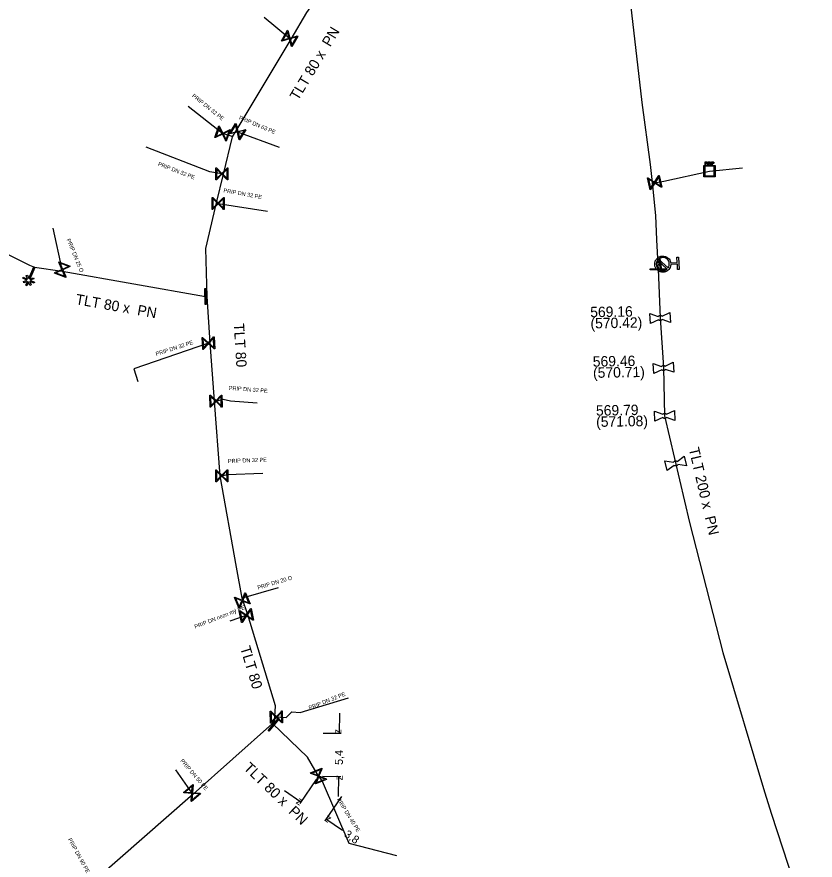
# Model space of a CAD drawing. Extents: x -643544 to -637295, y -1119190 to -1111715.
# Drawn here: x -641873.2 to -641773.5, y -1114667.7 to -1114562.3 of the extents above; entities that cross this region are included whole.
import ezdxf

# ---------------------------------------------------------------- set-up
doc = ezdxf.new("R2010")
doc.units = 0
for name, color, linetype in [('Default', 7, 'Continuous'), ('VP Hydrant', 7, 'Continuous'), ('VP Kótování', 7, 'Continuous'), ('VP Lomový bod', 7, 'Continuous'), ('VP Lomový bod - popis', 7, 'Continuous'), ('VP Popis přípojky', 7, 'Continuous'), ('VP Přípojka', 7, 'Continuous'), ('VP Změna materiálu', 7, 'Continuous'), ('VP Řad', 7, 'Continuous'), ('VP Řad - popis', 7, 'Continuous'), ('VP Šachta', 7, 'Continuous'), ('VP Šoupě', 7, 'Continuous')]:
    doc.layers.add(name, color=color, linetype=linetype)

msp = doc.modelspace()

# ---------------------------------------------------------------- linework, layer by layer
at = {"layer": 'Default'}
for points in [[(-641787.05, -1114580.4), (-641787.01, -1114580.4), (-641786.99, -1114580.41), (-641786.97, -1114580.41), (-641786.95, -1114580.43), (-641786.93, -1114580.44), (-641786.92, -1114580.46), (-641786.91, -1114580.48), (-641786.91, -1114580.51), (-641786.91, -1114580.56), (-641786.94, -1114580.59), (-641786.97, -1114580.62), (-641787.04, -1114580.62)], [(-641787.04, -1114580.58), (-641787, -1114580.58), (-641786.98, -1114580.56), (-641786.96, -1114580.54), (-641786.96, -1114580.51), (-641786.96, -1114580.49), (-641786.97, -1114580.47), (-641786.98, -1114580.46), (-641787, -1114580.45), (-641787.01, -1114580.45), (-641787.04, -1114580.45)], [(-641786.71, -1114580.56), (-641786.68, -1114580.56), (-641786.66, -1114580.56), (-641786.64, -1114580.55), (-641786.63, -1114580.54), (-641786.63, -1114580.52), (-641786.63, -1114580.5), (-641786.63, -1114580.48), (-641786.64, -1114580.46), (-641786.66, -1114580.45), (-641786.7, -1114580.45)], [(-641786.7, -1114580.4), (-641786.66, -1114580.4), (-641786.63, -1114580.41), (-641786.61, -1114580.42), (-641786.59, -1114580.45), (-641786.58, -1114580.47), (-641786.58, -1114580.5), (-641786.58, -1114580.54), (-641786.6, -1114580.57), (-641786.63, -1114580.59), (-641786.68, -1114580.6), (-641786.66, -1114580.61), (-641786.65, -1114580.62), (-641786.63, -1114580.64), (-641786.61, -1114580.67)], [(-641786.25, -1114580.41), (-641786.21, -1114580.41), (-641786.19, -1114580.41), (-641786.17, -1114580.41), (-641786.15, -1114580.43), (-641786.13, -1114580.44), (-641786.12, -1114580.46), (-641786.11, -1114580.48), (-641786.11, -1114580.51), (-641786.11, -1114580.56), (-641786.14, -1114580.59), (-641786.17, -1114580.62), (-641786.24, -1114580.62)], [(-641786.24, -1114580.58), (-641786.19, -1114580.58), (-641786.18, -1114580.56), (-641786.16, -1114580.54), (-641786.16, -1114580.51), (-641786.16, -1114580.49), (-641786.17, -1114580.47), (-641786.18, -1114580.46), (-641786.2, -1114580.45), (-641786.21, -1114580.45), (-641786.24, -1114580.45)], [(-641786.65, -1114580.69), (-641786.67, -1114580.66), (-641786.69, -1114580.64), (-641786.7, -1114580.62), (-641786.71, -1114580.62), (-641786.72, -1114580.61), (-641786.73, -1114580.61), (-641786.74, -1114580.6), (-641786.76, -1114580.6)], [(-641791.49, -1114593.22), (-641791.5, -1114593.58), (-641791.75, -1114593.85), (-641792.03, -1114594.15), (-641792.44, -1114594.18), (-641792.86, -1114594.2), (-641793.16, -1114593.92), (-641793.47, -1114593.64), (-641793.49, -1114593.23), (-641793.51, -1114592.82), (-641793.24, -1114592.51), (-641792.96, -1114592.2), (-641792.55, -1114592.18), (-641792.13, -1114592.16), (-641791.82, -1114592.43), (-641791.55, -1114592.68), (-641791.5, -1114593.03)], [(-641793.16, -1114592.7), (-641793.32, -1114592.93), (-641793.3, -1114593.22), (-641793.28, -1114593.55), (-641793.04, -1114593.78), (-641792.79, -1114594), (-641792.45, -1114593.99), (-641792.16, -1114593.97), (-641791.95, -1114593.79)], [(-641791.83, -1114593.65), (-641791.66, -1114593.43), (-641791.68, -1114593.13), (-641791.7, -1114592.8), (-641791.95, -1114592.57), (-641792.2, -1114592.35), (-641792.53, -1114592.36), (-641792.83, -1114592.38), (-641793.03, -1114592.57)], [(-641793.06, -1114599.72), (-641793.02, -1114599.67), (-641792.98, -1114599.65), (-641792.91, -1114599.6), (-641792.82, -1114599.6), (-641792.74, -1114599.59), (-641792.66, -1114599.63), (-641792.62, -1114599.66), (-641792.58, -1114599.7)], [(-641792.56, -1114600.1), (-641792.6, -1114600.15), (-641792.64, -1114600.17), (-641792.71, -1114600.22), (-641792.8, -1114600.22), (-641792.88, -1114600.23), (-641792.95, -1114600.19), (-641793, -1114600.16), (-641793.04, -1114600.12)], [(-641792.66, -1114605.97), (-641792.63, -1114605.93), (-641792.58, -1114605.9), (-641792.51, -1114605.85), (-641792.43, -1114605.84), (-641792.35, -1114605.84), (-641792.27, -1114605.88), (-641792.22, -1114605.9), (-641792.18, -1114605.94)], [(-641792.16, -1114606.35), (-641792.19, -1114606.39), (-641792.23, -1114606.42), (-641792.31, -1114606.46), (-641792.39, -1114606.47), (-641792.47, -1114606.47), (-641792.54, -1114606.44), (-641792.59, -1114606.41), (-641792.63, -1114606.38)], [(-641792.5, -1114611.95), (-641792.47, -1114611.91), (-641792.42, -1114611.88), (-641792.35, -1114611.84), (-641792.27, -1114611.84), (-641792.19, -1114611.84), (-641792.11, -1114611.88), (-641792.06, -1114611.9), (-641792.03, -1114611.94)], [(-641792.02, -1114612.35), (-641792.05, -1114612.39), (-641792.1, -1114612.42), (-641792.17, -1114612.46), (-641792.25, -1114612.46), (-641792.33, -1114612.46), (-641792.41, -1114612.42), (-641792.46, -1114612.4), (-641792.49, -1114612.36)], [(-641791.15, -1114617.94), (-641791.13, -1114617.89), (-641791.09, -1114617.86), (-641791.02, -1114617.8), (-641790.94, -1114617.78), (-641790.86, -1114617.76), (-641790.78, -1114617.79), (-641790.73, -1114617.8), (-641790.69, -1114617.83)], [(-641790.6, -1114618.23), (-641790.62, -1114618.28), (-641790.66, -1114618.31), (-641790.72, -1114618.37), (-641790.8, -1114618.39), (-641790.88, -1114618.41), (-641790.96, -1114618.38), (-641791.02, -1114618.37), (-641791.06, -1114618.34)]]:
    msp.add_open_spline(points, degree=3, dxfattribs=at)
at = {"layer": 'VP Hydrant'}
for points in [[(-641791.95, -1114593.79), (-641793.16, -1114592.7)], [(-641793.03, -1114592.57), (-641791.83, -1114593.65)], [(-641791.5, -1114593.03), (-641790.68, -1114592.99), (-641790.72, -1114592.3), (-641790.54, -1114592.29), (-641790.45, -1114593.85), (-641790.64, -1114593.86), (-641790.67, -1114593.17), (-641791.49, -1114593.22)]]:
    msp.add_lwpolyline(points, dxfattribs=at)
at = {"layer": 'VP Kótování'}
for points in [[(-641832.9, -1114649.31), (-641832.93, -1114651.81)], [(-641834.95, -1114651.79), (-641832.68, -1114651.81)], [(-641835.02, -1114657.19), (-641832.74, -1114657.21)], [(-641833.02, -1114659.71), (-641832.99, -1114657.21)], [(-641835.8, -1114657.59), (-641837.86, -1114660.6)], [(-641839.78, -1114658.98), (-641837.72, -1114660.4)], [(-641832.66, -1114659.74), (-641834.73, -1114662.75)], [(-641832.53, -1114663.96), (-641834.59, -1114662.55)]]:
    msp.add_lwpolyline(points, dxfattribs=at)
at = {"layer": 'VP Lomový bod'}
for points in [[(-641793.04, -1114600.12), (-641794.03, -1114600.59), (-641794.09, -1114599.34), (-641793.06, -1114599.72)], [(-641792.58, -1114599.7), (-641791.59, -1114599.23)], [(-641791.59, -1114599.23), (-641791.53, -1114600.48), (-641792.56, -1114600.1)], [(-641792.63, -1114606.38), (-641793.61, -1114606.86), (-641793.7, -1114605.61), (-641792.66, -1114605.97)], [(-641792.18, -1114605.94), (-641791.2, -1114605.45)], [(-641791.2, -1114605.45), (-641791.12, -1114606.7), (-641792.16, -1114606.35)], [(-641792.49, -1114612.36), (-641793.49, -1114612.81), (-641793.53, -1114611.56), (-641792.5, -1114611.95)], [(-641792.03, -1114611.94), (-641791.03, -1114611.49)], [(-641791.03, -1114611.49), (-641790.99, -1114612.74), (-641792.02, -1114612.35)], [(-641790.69, -1114617.83), (-641789.8, -1114617.19)], [(-641789.8, -1114617.19), (-641789.51, -1114618.41), (-641790.6, -1114618.23)], [(-641791.06, -1114618.34), (-641791.95, -1114618.98), (-641792.23, -1114617.76), (-641791.15, -1114617.94)]]:
    msp.add_lwpolyline(points, dxfattribs=at)
at = {"layer": 'VP Přípojka'}
for points in [[(-641838.95, -1114565.07), (-641839.13, -1114564.97), (-641842.3, -1114562.36)], [(-641846.25, -1114577.27), (-641846.42, -1114577.17), (-641847.51, -1114576.86), (-641851.8, -1114573.46)], [(-641845.81, -1114576.53), (-641845.63, -1114576.63), (-641840.42, -1114578.56)], [(-641847.39, -1114581.94), (-641847.59, -1114581.89), (-641849.09, -1114581.64), (-641857.07, -1114578.56)], [(-641793.81, -1114582.99), (-641793.51, -1114582.98), (-641793.29, -1114582.98), (-641792.34, -1114582.81), (-641786.67, -1114581.55), (-641782.54, -1114581.16)], [(-641848.25, -1114585.53), (-641848.06, -1114585.58), (-641841.88, -1114586.54)], [(-641867.57, -1114594.06), (-641867.54, -1114593.86), (-641868.69, -1114588.67)], [(-641793.09, -1114593.21), (-641792.8, -1114593.21), (-641792.53, -1114593.19)], [(-641849.08, -1114603.02), (-641849.28, -1114603.06), (-641858.58, -1114606.26), (-641858.09, -1114607.85)], [(-641848.53, -1114610.31), (-641848.33, -1114610.3), (-641847.45, -1114610.04), (-641846.5, -1114610.27), (-641843.18, -1114610.53)], [(-641847.81, -1114619.64), (-641847.61, -1114619.63), (-641846.95, -1114619.48), (-641842.48, -1114619.32)], [(-641845.04, -1114634.92), (-641844.85, -1114634.85), (-641840.54, -1114633.6)], [(-641844.35, -1114637.02), (-641844.54, -1114637.09), (-641846.6, -1114637.79)], [(-641840.98, -1114649.78), (-641839.56, -1114649.85), (-641838.86, -1114649.12), (-641837.83, -1114649.24), (-641831.77, -1114647.38)], [(-641851.19, -1114659.44), (-641851.32, -1114659.29), (-641853.34, -1114656.4)], [(-641835.52, -1114657.18), (-641835.08, -1114657.81), (-641831.72, -1114665.54), (-641825.78, -1114667.08)]]:
    msp.add_lwpolyline(points, dxfattribs=at)
at = {"layer": 'VP Změna materiálu'}
msp.add_lwpolyline([(-641871.75, -1114595.38), (-641871.97, -1114595.88), (-641872.11, -1114595.82), (-641871.9, -1114595.33), (-641872.33, -1114595.5), (-641872.39, -1114595.35), (-641871.96, -1114595.18), (-641872.48, -1114594.95), (-641872.42, -1114594.81), (-641871.88, -1114595.04), (-641872.06, -1114594.6), (-641871.91, -1114594.54), (-641871.74, -1114594.98), (-641871.1, -1114593.53), (-641870.96, -1114593.59), (-641871.6, -1114595.04), (-641871.16, -1114594.87), (-641871.11, -1114595.02), (-641871.55, -1114595.19), (-641871.01, -1114595.43), (-641871.07, -1114595.57), (-641871.6, -1114595.34), (-641871.43, -1114595.77), (-641871.58, -1114595.83), (-641871.75, -1114595.38)], dxfattribs=at)
at = {"layer": 'VP Řad'}
for points in [[(-641799.69, -1114526.09), (-641799.62, -1114526.44), (-641796.89, -1114557.39), (-641795.12, -1114572.99), (-641794.06, -1114580.73), (-641793.81, -1114582.99), (-641793.42, -1114587.08), (-641793.26, -1114590.15), (-641793.09, -1114593.21)], [(-641849.44, -1114597.22), (-641849.61, -1114591.24), (-641848.25, -1114585.53), (-641847.39, -1114581.94), (-641846.25, -1114577.27), (-641845.81, -1114576.53), (-641838.95, -1114565.07), (-641836.96, -1114561.74), (-641836.77, -1114561.42), (-641835.79, -1114559.83), (-641831.42, -1114552.75), (-641828.11, -1114550.6), (-641827.6, -1114549.77), (-641826.9, -1114548.63), (-641823.76, -1114543.54), (-641818.03, -1114534.25), (-641817.32, -1114527.89), (-641816.84, -1114527.74)], [(-641876.01, -1114591.13), (-641871.62, -1114593.3), (-641871.03, -1114593.56)], [(-641793.09, -1114593.21), (-641793.07, -1114593.81), (-641792.81, -1114599.91), (-641792.41, -1114606.11), (-641792.26, -1114612.15), (-641789.15, -1114625.46), (-641784.98, -1114641.71), (-641779.79, -1114659.12), (-641778.89, -1114661.93), (-641776.17, -1114670.36), (-641773.45, -1114677.98)], [(-641871.03, -1114593.56), (-641867.57, -1114594.06), (-641849.64, -1114597.22), (-641849.44, -1114597.22)], [(-641841.02, -1114650.33), (-641840.98, -1114649.78), (-641840.89, -1114648.4), (-641844.35, -1114637.02), (-641845.04, -1114634.92), (-641845.77, -1114631.07), (-641847.81, -1114619.64), (-641848.53, -1114610.31), (-641849.08, -1114603.02), (-641849.44, -1114597.22)], [(-641841.02, -1114650.33), (-641841.25, -1114650.58), (-641851.19, -1114659.44), (-641863.69, -1114670.37), (-641864.65, -1114671.2), (-641864.74, -1114671.28), (-641872.29, -1114676.71), (-641872.5, -1114676.91)], [(-641835.52, -1114657.18), (-641836.9, -1114654.8), (-641841.25, -1114650.58)]]:
    msp.add_lwpolyline(points, dxfattribs=at)
at = {"layer": 'VP Šachta'}
for points in [[(-641787.18, -1114580.76), (-641787.18, -1114580.4), (-641787.05, -1114580.4)], [(-641787.04, -1114580.45), (-641787.14, -1114580.45), (-641787.14, -1114580.58)], [(-641787.14, -1114580.58), (-641787.04, -1114580.58)], [(-641786.86, -1114580.76), (-641786.86, -1114580.4), (-641786.7, -1114580.4)], [(-641786.7, -1114580.45), (-641786.81, -1114580.45), (-641786.81, -1114580.56)], [(-641786.81, -1114580.56), (-641786.71, -1114580.56)], [(-641786.5, -1114580.77), (-641786.5, -1114580.41), (-641786.45, -1114580.41), (-641786.45, -1114580.77), (-641786.5, -1114580.77)], [(-641786.38, -1114580.77), (-641786.38, -1114580.41), (-641786.25, -1114580.41)], [(-641786.24, -1114580.45), (-641786.33, -1114580.45), (-641786.33, -1114580.58)], [(-641786.33, -1114580.58), (-641786.24, -1114580.58)], [(-641785.96, -1114580.83), (-641785.96, -1114582.28), (-641787.37, -1114582.28), (-641787.37, -1114580.83), (-641785.96, -1114580.83)], [(-641787.25, -1114580.95), (-641787.25, -1114582.16), (-641786.08, -1114582.16), (-641786.08, -1114580.95), (-641787.25, -1114580.95)], [(-641787.04, -1114580.62), (-641787.14, -1114580.62), (-641787.14, -1114580.76), (-641787.18, -1114580.76)], [(-641786.76, -1114580.6), (-641786.81, -1114580.6), (-641786.81, -1114580.76), (-641786.86, -1114580.76)], [(-641786.61, -1114580.67), (-641786.55, -1114580.76), (-641786.61, -1114580.76), (-641786.65, -1114580.69)], [(-641786.24, -1114580.62), (-641786.33, -1114580.62), (-641786.33, -1114580.77), (-641786.38, -1114580.77)]]:
    msp.add_lwpolyline(points, dxfattribs=at)
at = {"layer": 'VP Šoupě'}
for points in [[(-641838.11, -1114564.69), (-641838.85, -1114565.99), (-641838.9, -1114565.96), (-641838.93, -1114565.83), (-641839.16, -1114565.03), (-641840.09, -1114565.29), (-641840.15, -1114565.25), (-641839.41, -1114563.95), (-641839.36, -1114563.98), (-641839.1, -1114564.92), (-641838.29, -1114564.69), (-641838.17, -1114564.65), (-641838.11, -1114564.69)], [(-641840, -1114565.17), (-641839.18, -1114564.94), (-641839.41, -1114564.13), (-641840, -1114565.17)], [(-641838.27, -1114564.78), (-641839.07, -1114565), (-641838.85, -1114565.81), (-641838.27, -1114564.78)], [(-641846.56, -1114576.39), (-641847.04, -1114577.81), (-641847.1, -1114577.79), (-641847.16, -1114577.67), (-641847.53, -1114576.92), (-641848.4, -1114577.35), (-641848.46, -1114577.33), (-641847.98, -1114575.91), (-641847.92, -1114575.93), (-641847.49, -1114576.8), (-641846.74, -1114576.43), (-641846.62, -1114576.37), (-641846.56, -1114576.39)], [(-641848.32, -1114577.21), (-641847.57, -1114576.84), (-641847.94, -1114576.09), (-641848.32, -1114577.21)], [(-641844.6, -1114576.38), (-641845.38, -1114577.66), (-641845.44, -1114577.63), (-641845.47, -1114577.5), (-641845.66, -1114576.68), (-641846.61, -1114576.91), (-641846.66, -1114576.88), (-641845.88, -1114575.6), (-641845.82, -1114575.63), (-641845.6, -1114576.58), (-641844.78, -1114576.38), (-641844.65, -1114576.35), (-641844.6, -1114576.38)], [(-641846.5, -1114576.79), (-641845.68, -1114576.6), (-641845.88, -1114575.78), (-641846.5, -1114576.79)], [(-641846.7, -1114576.51), (-641847.45, -1114576.88), (-641847.08, -1114577.63), (-641846.7, -1114576.51)], [(-641844.76, -1114576.47), (-641845.58, -1114576.66), (-641845.38, -1114577.48), (-641844.76, -1114576.47)], [(-641846.84, -1114581.14), (-641846.84, -1114582.64), (-641846.91, -1114582.64), (-641847, -1114582.55), (-641847.59, -1114581.95), (-641848.28, -1114582.64), (-641848.34, -1114582.64), (-641848.34, -1114581.14), (-641848.27, -1114581.14), (-641847.59, -1114581.83), (-641846.99, -1114581.24), (-641846.9, -1114581.14), (-641846.84, -1114581.14)], [(-641848.25, -1114582.49), (-641847.65, -1114581.89), (-641848.24, -1114581.29), (-641848.25, -1114582.49)], [(-641846.93, -1114581.3), (-641847.53, -1114581.89), (-641846.94, -1114582.48), (-641846.93, -1114581.3)], [(-641792.94, -1114582.09), (-641792.62, -1114583.55), (-641792.68, -1114583.57), (-641792.79, -1114583.5), (-641793.5, -1114583.04), (-641794.02, -1114583.86), (-641794.08, -1114583.87), (-641794.4, -1114582.41), (-641794.34, -1114582.39), (-641793.52, -1114582.92), (-641793.07, -1114582.21), (-641793, -1114582.1), (-641792.94, -1114582.09)], [(-641794.03, -1114583.7), (-641793.57, -1114582.99), (-641794.28, -1114582.54), (-641794.03, -1114583.7)], [(-641792.99, -1114582.26), (-641793.45, -1114582.97), (-641792.74, -1114583.42), (-641792.99, -1114582.26)], [(-641847.31, -1114584.83), (-641847.31, -1114586.33), (-641847.38, -1114586.33), (-641847.47, -1114586.24), (-641848.06, -1114585.64), (-641848.75, -1114586.33), (-641848.81, -1114586.33), (-641848.81, -1114584.83), (-641848.74, -1114584.83), (-641848.06, -1114585.52), (-641847.46, -1114584.93), (-641847.37, -1114584.83), (-641847.31, -1114584.83)], [(-641848.72, -1114586.18), (-641848.12, -1114585.58), (-641848.71, -1114584.98), (-641848.72, -1114586.18)], [(-641847.4, -1114584.99), (-641848, -1114585.58), (-641847.41, -1114586.17), (-641847.4, -1114584.99)], [(-641867.11, -1114594.83), (-641868.51, -1114594.29), (-641868.49, -1114594.23), (-641868.37, -1114594.18), (-641867.6, -1114593.84), (-641867.99, -1114592.95), (-641867.97, -1114592.89), (-641866.57, -1114593.43), (-641866.59, -1114593.49), (-641867.48, -1114593.88), (-641867.14, -1114594.65), (-641867.09, -1114594.77), (-641867.11, -1114594.83)], [(-641867.86, -1114593.03), (-641867.52, -1114593.8), (-641866.75, -1114593.46), (-641867.86, -1114593.03)], [(-641792.84, -1114592.46), (-641792.67, -1114593.95), (-641792.76, -1114593.96), (-641792.93, -1114592.47), (-641792.84, -1114592.46)], [(-641867.23, -1114594.69), (-641867.56, -1114593.92), (-641868.33, -1114594.26), (-641867.23, -1114594.69)], [(-641792.07, -1114593.87), (-641794.07, -1114593.87), (-641794.07, -1114593.75), (-641792.07, -1114593.75), (-641792.07, -1114593.87)], [(-641849.59, -1114596.22), (-641849.56, -1114598.22), (-641849.69, -1114598.22), (-641849.72, -1114596.22), (-641849.59, -1114596.22)], [(-641848.58, -1114602.27), (-641848.49, -1114603.76), (-641848.55, -1114603.77), (-641848.65, -1114603.68), (-641849.27, -1114603.12), (-641849.92, -1114603.85), (-641849.98, -1114603.85), (-641850.07, -1114602.36), (-641850.01, -1114602.35), (-641849.28, -1114603), (-641848.73, -1114602.37), (-641848.64, -1114602.27), (-641848.58, -1114602.27)], [(-641849.9, -1114603.7), (-641849.34, -1114603.06), (-641849.97, -1114602.51), (-641849.9, -1114603.7)], [(-641848.66, -1114602.43), (-641849.22, -1114603.06), (-641848.59, -1114603.61), (-641848.66, -1114602.43)], [(-641847.59, -1114609.54), (-641847.57, -1114611.04), (-641847.63, -1114611.04), (-641847.72, -1114610.95), (-641848.33, -1114610.36), (-641849, -1114611.06), (-641849.07, -1114611.06), (-641849.09, -1114609.56), (-641849.03, -1114609.56), (-641848.33, -1114610.24), (-641847.75, -1114609.63), (-641847.66, -1114609.54), (-641847.59, -1114609.54)], [(-641848.98, -1114610.91), (-641848.39, -1114610.3), (-641849, -1114609.72), (-641848.98, -1114610.91)], [(-641847.68, -1114609.7), (-641848.27, -1114610.3), (-641847.67, -1114610.88), (-641847.68, -1114609.7)], [(-641846.87, -1114618.87), (-641846.85, -1114620.37), (-641846.91, -1114620.37), (-641847, -1114620.28), (-641847.61, -1114619.69), (-641848.28, -1114620.39), (-641848.35, -1114620.39), (-641848.37, -1114618.89), (-641848.31, -1114618.89), (-641847.61, -1114619.57), (-641847.03, -1114618.96), (-641846.94, -1114618.87), (-641846.87, -1114618.87)], [(-641848.26, -1114620.24), (-641847.67, -1114619.63), (-641848.28, -1114619.05), (-641848.26, -1114620.24)], [(-641846.96, -1114619.03), (-641847.55, -1114619.63), (-641846.94, -1114620.21), (-641846.96, -1114619.03)], [(-641844.64, -1114634.25), (-641844.06, -1114635.64), (-641844.12, -1114635.66), (-641844.24, -1114635.61), (-641845.02, -1114635.29), (-641845.38, -1114636.19), (-641845.44, -1114636.22), (-641846.02, -1114634.83), (-641845.96, -1114634.81), (-641845.06, -1114635.18), (-641844.75, -1114634.4), (-641844.7, -1114634.28), (-641844.64, -1114634.25)], [(-641845.42, -1114636.04), (-641845.1, -1114635.26), (-641845.88, -1114634.94), (-641845.42, -1114636.04)], [(-641844.67, -1114634.44), (-641844.98, -1114635.21), (-641844.21, -1114635.53), (-641844.67, -1114634.44)], [(-641843.95, -1114636.21), (-641843.66, -1114637.68), (-641843.72, -1114637.69), (-641843.83, -1114637.62), (-641844.53, -1114637.15), (-641845.07, -1114637.96), (-641845.13, -1114637.97), (-641845.42, -1114636.5), (-641845.36, -1114636.49), (-641844.55, -1114637.03), (-641844.08, -1114636.33), (-641844.01, -1114636.22), (-641843.95, -1114636.21)], [(-641844.01, -1114636.38), (-641844.48, -1114637.08), (-641843.78, -1114637.54), (-641844.01, -1114636.38)], [(-641845.07, -1114637.8), (-641844.6, -1114637.1), (-641845.3, -1114636.64), (-641845.07, -1114637.8)], [(-641840.05, -1114649.02), (-641840.01, -1114650.52), (-641840.07, -1114650.52), (-641840.17, -1114650.43), (-641840.78, -1114649.85), (-641841.44, -1114650.56), (-641841.51, -1114650.56), (-641841.55, -1114649.06), (-641841.49, -1114649.06), (-641840.78, -1114649.73), (-641840.2, -1114649.12), (-641840.12, -1114649.02), (-641840.05, -1114649.02)], [(-641840.44, -1114650), (-641841.71, -1114651.54), (-641841.8, -1114651.46), (-641840.53, -1114649.92), (-641840.44, -1114650)], [(-641841.42, -1114650.41), (-641840.84, -1114649.79), (-641841.45, -1114649.22), (-641841.42, -1114650.41)], [(-641840.14, -1114649.18), (-641840.72, -1114649.79), (-641840.11, -1114650.36), (-641840.14, -1114649.18)], [(-641836.5, -1114656.78), (-641835.12, -1114656.2), (-641835.09, -1114656.26), (-641835.14, -1114656.38), (-641835.46, -1114657.15), (-641834.56, -1114657.52), (-641834.53, -1114657.58), (-641835.91, -1114658.16), (-641835.94, -1114658.1), (-641835.57, -1114657.2), (-641836.35, -1114656.89), (-641836.47, -1114656.84), (-641836.5, -1114656.78)], [(-641836.32, -1114656.81), (-641835.54, -1114657.12), (-641835.23, -1114656.34), (-641836.32, -1114656.81)], [(-641834.71, -1114657.55), (-641835.49, -1114657.24), (-641835.81, -1114658.02), (-641834.71, -1114657.55)], [(-641850.26, -1114659.37), (-641851.4, -1114660.35), (-641851.44, -1114660.3), (-641851.43, -1114660.17), (-641851.37, -1114659.33), (-641852.33, -1114659.26), (-641852.38, -1114659.21), (-641851.24, -1114658.23), (-641851.2, -1114658.28), (-641851.27, -1114659.25), (-641850.43, -1114659.31), (-641850.31, -1114659.32), (-641850.26, -1114659.37)], [(-641852.2, -1114659.18), (-641851.36, -1114659.24), (-641851.3, -1114658.41), (-641852.2, -1114659.18)], [(-641850.44, -1114659.4), (-641851.28, -1114659.34), (-641851.34, -1114660.17), (-641850.44, -1114659.4)]]:
    msp.add_lwpolyline(points, dxfattribs=at)

# ---------------------------------------------------------------- texts
at = {"layer": 'VP Kótování'}
for s, rotation, p in [('z', 269.3101, (-641833.42, -1114651.3)), ('5,4', 89.3101, (-641832.48, -1114655.78)), ('z', 89.3101, (-641832.5, -1114657.72)), ('z', 325.5357, (-641838.42, -1114660.52)), ('z', 145.5357, (-641833.89, -1114662.42)), ('3,8', 325.5357, (-641832.4, -1114664.66))]:
    msp.add_text(s, height=1, rotation=rotation, dxfattribs=at).set_placement(p)
at = {"layer": 'VP Lomový bod - popis'}
for s, p in [('569.16', (-641801.55, -1114599.82)), ('(570.42)', (-641801.52, -1114601.22)), ('569.46', (-641801.23, -1114606)), ('(570.71)', (-641801.2, -1114607.4)), ('569.79', (-641800.83, -1114612.13)), ('(571.08)', (-641800.81, -1114613.53))]:
    msp.add_text(s, height=1.3, rotation=1, dxfattribs=at).set_placement(p)
at = {"layer": 'VP Popis přípojky'}
for s, rotation, p in [('PRIP DN 32 PE', 321.4748, (-641851.38, -1114572.23)), ('PRIP DN 63 PE', 337.3821, (-641845.51, -1114575.06)), ('PRIP DN 32 PE', 338.8758, (-641855.63, -1114580.85)), ('PRIP DN 32 PE', 349.7674, (-641847.43, -1114584.19)), ('PRIP DN 25 O', 292.4724, (-641867.02, -1114590.11)), ('PRIP DN 32 PE', 17.9088, (-641855.78, -1114604.66)), ('PRIP DN 32 PE', 355.4822, (-641846.75, -1114608.89)), ('PRIP DN 32 PE', 2.0907, (-641846.83, -1114618.04)), ('PRIP DN 20 O', 16.4021, (-641843.07, -1114633.86)), ('PRIP DN nezn mý PE', 21.6706, (-641850.91, -1114638.76)), ('PRIP DN 32 PE', 21.4877, (-641836.63, -1114648.89)), ('PRIP DN 50 PE', 310.5769, (-641852.83, -1114655.29)), ('PRIP DN 40 PE', 301.8949, (-641833.26, -1114660.1)), ('PRIP DN 90 PE', 298.9608, (-641866.86, -1114665.09))]:
    msp.add_text(s, height=0.5, rotation=rotation, dxfattribs=at).set_placement(p)
at = {"layer": 'VP Řad - popis'}
for s, rotation, p in [('TLT 80 x  PN ', 59.0951, (-641838.08, -1114572.82)), ('TLT 80 x  PN ', 350.0048, (-641865.95, -1114598.17)), ('TLT 80', 273.5517, (-641846.12, -1114600.61)), ('TLT 200 x  PN ', 283.1517, (-641789.25, -1114616.25)), ('TLT 80', 286.9115, (-641845.33, -1114641.14)), ('TLT 80 x  PN ', 315.8691, (-641844.97, -1114656.25))]:
    msp.add_text(s, height=1.3, rotation=rotation, dxfattribs=at).set_placement(p)

doc.saveas('drawing.dxf')
